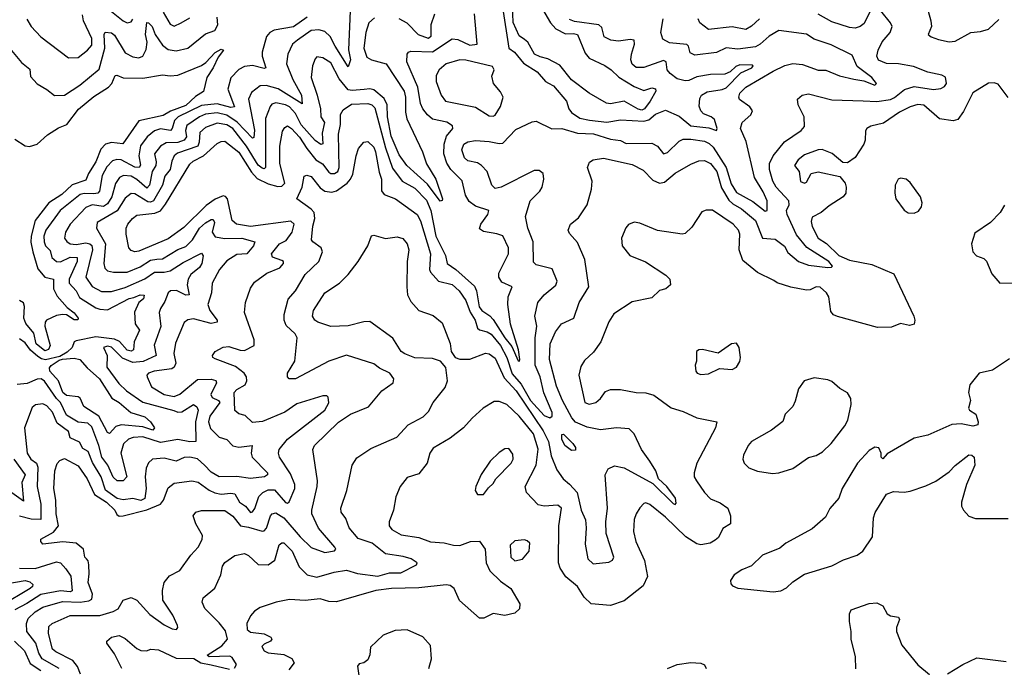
# Model space of a CAD drawing. Extents: x 1690054 to 1842981, y 782881 to 914114.
# Tile 286 of 656: x 1697936 to 1702966, y 891641 to 894951. Entities that reach past the tile are written whole.
import ezdxf

# ---------------------------------------------------------------- set-up
doc = ezdxf.new("R2010")
doc.units = 0

msp = doc.modelspace()

# ---------------------------------------------------------------- linework, layer by layer
at = {"layer": '0CON10XD'}
for points in [[(1698138.1, 891635), (1698051.9, 891685), (1698034.6, 891714.6), (1698019.5, 891765), (1697972.2, 891825), (1697970.5, 891865), (1697979.4, 891890.6), (1698015.3, 891925), (1698055, 891948.7), (1698155, 891977.3), (1698245.1, 891974.9), (1698289.2, 891980.8), (1698305, 891990), (1698308.3, 892015), (1698285.3, 892075), (1698291.4, 892118.6), (1698289.6, 892165), (1698286.3, 892185), (1698277.9, 892195), (1698269.6, 892205), (1698262.9, 892245), (1698225, 892275.6), (1698157.5, 892282.5), (1698055, 892270), (1698043.6, 892283.6), (1698044.1, 892295.9), (1698108.2, 892331.8), (1698134.7, 892365), (1698122, 892425), (1698120.9, 892495), (1698110.7, 892555), (1698116.1, 892645), (1698127.3, 892682.7), (1698141.3, 892698.7), (1698165, 892707.8), (1698235, 892671.5), (1698281.6, 892605), (1698318.1, 892525), (1698379.6, 892485), (1698422.5, 892445), (1698432.3, 892422.3), (1698444.3, 892414.3), (1698465, 892414.9), (1698585, 892446.8), (1698655.3, 892474.7), (1698670.6, 892495), (1698695, 892559.4), (1698725, 892582.9), (1698815, 892594.7), (1698847.4, 892587.4), (1698905, 892545.9), (1698933, 892533), (1698965, 892526.7), (1699015, 892532), (1699035, 892527.1), (1699059.5, 892485), (1699090.3, 892465), (1699115, 892432.2), (1699125, 892435.5), (1699136.9, 892453.1), (1699157.4, 892515), (1699178, 892535), (1699205, 892548.7), (1699238.7, 892548.7), (1699295, 892484.1), (1699305, 892480.5), (1699313.3, 892486.7), (1699341, 892555), (1699342.6, 892575), (1699319.5, 892629.5), (1699263.9, 892715), (1699257.7, 892735), (1699261.1, 892755), (1699305, 892807.8), (1699494.5, 892955), (1699515, 892992.5), (1699511.7, 893021.7), (1699505, 893028.8), (1699485, 893028.6), (1699352.1, 892987.9), (1699290.9, 892945), (1699177.2, 892897.2), (1699125, 892891.8), (1699087.9, 892927.9), (1699055, 892937.5), (1699035, 892953.8), (1699031.5, 893045), (1699045, 893061.5), (1699088.5, 893085), (1699096.4, 893105), (1699094.7, 893125), (1699083.8, 893143.8), (1699038.7, 893178.7), (1698935, 893217.5), (1698923.8, 893225), (1698921.2, 893235), (1698934.4, 893255.6), (1698975, 893277.8), (1699005, 893281.1), (1699062.4, 893262.4), (1699085, 893260.9), (1699134.4, 893285.6), (1699133.5, 893315), (1699084.5, 893455), (1699090.5, 893505), (1699115, 893578), (1699135, 893610), (1699198.9, 893655), (1699265, 893683.5), (1699284.5, 893705), (1699284.3, 893715), (1699275, 893720.9), (1699227.9, 893737.9), (1699222.5, 893755), (1699262.7, 893805), (1699297.3, 893822.7), (1699328.9, 893865), (1699338.9, 893905), (1699321.5, 893921.5), (1699115, 893893.7), (1699044.2, 893905), (1699021.3, 893925), (1698998.7, 894035), (1698987.8, 894047.8), (1698975, 894049.8), (1698935, 894033), (1698888.5, 894001.5), (1698775, 893888.7), (1698695, 893830.6), (1698545, 893767.2), (1698525, 893764.6), (1698505, 893770.9), (1698493.8, 893785), (1698480.3, 893855), (1698480.4, 893885), (1698488.5, 893905), (1698512.3, 893935), (1698535, 893951.3), (1698627.5, 893962.5), (1698655.4, 893974.6), (1698681.7, 894008.3), (1698805, 894212), (1698822.3, 894227.7), (1698875, 894255.6), (1698945, 894317.7), (1698965, 894328.5), (1698985, 894329.6), (1699055, 894273.4), (1699120.7, 894170.7), (1699149.3, 894139.3), (1699205, 894111.2), (1699255, 894097.8), (1699275, 894099.6), (1699290.9, 894115), (1699264.4, 894215), (1699265.3, 894305), (1699279.4, 894380.6), (1699290.3, 894399.7), (1699305, 894407.8), (1699325, 894395.4), (1699365, 894351.1), (1699402.4, 894292.4), (1699449.2, 894235), (1699483.8, 894213.8), (1699515, 894170.8), (1699525, 894163.9), (1699545, 894164.1), (1699561.1, 894175), (1699567.6, 894195), (1699564.7, 894365.2), (1699574.7, 894415), (1699575, 894466.7), (1699589.5, 894490.5), (1699630.7, 894519.3), (1699715, 894522.6), (1699735.5, 894515), (1699750.3, 894500.3), (1699805.3, 894295.3), (1699841.4, 894191.4), (1699890.3, 894125), (1699955, 894089.3), (1700015, 894028.4), (1700036.8, 893975), (1700062.6, 893845), (1700112.2, 893745), (1700119.7, 893705), (1700165, 893674.4), (1700259.2, 893589.2), (1700269.6, 893565), (1700283.2, 893483.2), (1700297.5, 893465), (1700337.8, 893437.8), (1700355, 893418.8), (1700414.3, 893325), (1700450.4, 893280.4), (1700482.9, 893207.1), (1700488.8, 893205), (1700491.5, 893215), (1700485, 893263.8), (1700443, 893395), (1700430.3, 893495), (1700432, 893535), (1700451.4, 893585), (1700399.9, 893609.9), (1700383.3, 893635), (1700384.3, 893655.7), (1700432.7, 893755), (1700433.6, 893785), (1700405, 893845.6), (1700373.2, 893856.8), (1700305, 893867.8), (1700285, 893881.2), (1700291.5, 893905), (1700328.5, 893955), (1700332, 893975), (1700265, 893998.4), (1700232, 894022), (1700213.9, 894053.9), (1700196.5, 894126.5), (1700138.2, 894185), (1700117.5, 894217.5), (1700102.8, 894265), (1700103.9, 894315), (1700116.3, 894355), (1700148.6, 894395), (1700148, 894408), (1700117.8, 894427.8), (1700045, 894442.5), (1700018.9, 894465), (1699995.3, 894495), (1699983.2, 894523.2), (1699970, 894605), (1699914.7, 894735), (1699915.6, 894775), (1699922, 894785), (1699935, 894790), (1700045, 894786.6), (1700145, 894852.6), (1700175, 894849.3), (1700235, 894819.6), (1700272.9, 894825), (1700260.2, 894979.8)], [(1699625, 894995.5), (1699616.4, 894796.4), (1699626.9, 894745), (1699615, 894710), (1699547.8, 894815), (1699523.1, 894865), (1699495, 894890.3), (1699465, 894899.5), (1699425, 894895.2), (1699355, 894846.6), (1699330.5, 894825), (1699306.2, 894775), (1699300, 894725), (1699331.9, 894645), (1699375.6, 894565), (1699378.5, 894521.5), (1699257.5, 894597.5), (1699195, 894614.8), (1699165, 894613.2), (1699120.7, 894579.3), (1699104.8, 894545.2), (1699136.2, 894386.2), (1699131.9, 894348.1), (1699125, 894344.7), (1699047, 894427), (1698995, 894462.2), (1698945, 894475.1), (1698885, 894468.2), (1698855, 894454.5), (1698790.6, 894409.4), (1698783.2, 894385), (1698788.3, 894351.7), (1698776.5, 894335), (1698745, 894323.2), (1698685, 894321.4), (1698655.2, 894304.8), (1698624.2, 894265), (1698634.3, 894225), (1698631.9, 894205), (1698613.4, 894175), (1698599.8, 894105), (1698585, 894090), (1698535, 894134), (1698505, 894150.6), (1698466.1, 894153.9), (1698446, 894144), (1698425.8, 894114.2), (1698407, 894045), (1698385, 894010), (1698365, 893996), (1698305.8, 894004.2), (1698275, 893991.6), (1698194.2, 893905), (1698170, 893865), (1698165.4, 893835), (1698177, 893817), (1698195, 893804.7), (1698225, 893801.6), (1698275, 893810.2), (1698295, 893805.5), (1698305, 893796.1), (1698307.7, 893775), (1698274.2, 893635), (1698306.6, 893586.6), (1698355, 893562.2), (1698405, 893561.5), (1698475, 893582.4), (1698575, 893626.3), (1698625, 893661), (1698675, 893660.9), (1698705, 893668), (1698770.7, 893710.7)], [(1698370.5, 895020.5), (1698465, 894944.1), (1698486.1, 894933.9), (1698505, 894939.2), (1698515, 894952.5)], [(1698668.5, 894988.5), (1698705, 894927.8), (1698725, 894918.2), (1698761.9, 894935), (1698805, 894960)], [(1700055, 894978.2), (1700037.1, 894925), (1700037.4, 894865), (1700025, 894855.3), (1699973.9, 894873.9), (1699915, 894932.8), (1699874.4, 894954.4)], [(1700401.9, 895015), (1700434.8, 894804.8), (1700464.5, 894784.5), (1700509.3, 894729.3), (1700580.5, 894685), (1700622.1, 894635), (1700637.1, 894627.1), (1700662.7, 894612.7), (1700730.4, 894535), (1700742.2, 894495), (1700755, 894476), (1700798, 894448), (1700846.4, 894436.4), (1700935, 894427), (1701005, 894438.8), (1701125, 894432.8), (1701150.7, 894439.3), (1701185, 894467.2), (1701235, 894487.5), (1701305, 894457.7), (1701365, 894408.4), (1701457.3, 894397.3), (1701496.4, 894383.6), (1701498.5, 894395), (1701485, 894440.6), (1701467.8, 894455), (1701430.2, 894470.2), (1701415.2, 894485.2), (1701408, 894508), (1701411.4, 894548.6), (1701418.9, 894565), (1701448.6, 894581.4), (1701525, 894593.4), (1701545, 894602.1), (1701620.2, 894679.8), (1701675.6, 894705), (1701683.8, 894715), (1701678.2, 894718.2), (1701615, 894719.8), (1701595, 894711.6), (1701566.2, 894685), (1701537.8, 894672.2), (1701465, 894670.6), (1701395, 894658.8), (1701355, 894639.4), (1701335, 894637.8), (1701295, 894649.1), (1701258.6, 894675), (1701244.3, 894695), (1701238, 894735), (1701225, 894741.4), (1701125, 894706.9), (1701085, 894706.6), (1701065, 894722.9), (1701058.1, 894745), (1701060.8, 894775), (1701077.6, 894825), (1701075, 894845.6), (1701055, 894849.7), (1700995, 894840.4), (1700956, 894846), (1700922.6, 894862.6), (1700910.1, 894910.1), (1700894.8, 894924.8), (1700771.1, 894941.1), (1700745, 894952)], [(1700607.2, 895005), (1700648.6, 894935), (1700675, 894903.7), (1700725, 894878.1), (1700765, 894880.4), (1700785, 894874.6), (1700825, 894779.4), (1700845, 894754.6), (1700925, 894716.9), (1700957.8, 894695), (1700997, 894657), (1701075, 894610), (1701125, 894588.8), (1701165, 894602.3), (1701185, 894597.5), (1701185.4, 894585), (1701157.3, 894535), (1701127.5, 894495), (1701115, 894488.2), (1701095, 894493.5), (1701025, 894534.4), (1700955, 894521), (1700933.7, 894523.7), (1700845, 894575.4), (1700755, 894643.6), (1700695, 894718), (1700635, 894750.3), (1700595, 894760.1), (1700566.5, 894775), (1700532.7, 894835), (1700515, 894848.7), (1700488.2, 894868.2), (1700456.5, 894936.5), (1700453.7, 895025)], [(1700745, 892577.6), (1700784.8, 892534.8), (1700804.8, 892444.8), (1700826.2, 892395), (1700830.4, 892355), (1700825, 892270), (1700839.4, 892195), (1700865, 892170), (1700945, 892178.9), (1700965, 892189.2), (1700971.5, 892205), (1700932.8, 892325), (1700930.7, 892385), (1700939.2, 892455), (1700926.9, 892625), (1700941.8, 892655), (1700975, 892671.3), (1701025, 892660), (1701171.2, 892581.2), (1701275, 892478), (1701285, 892473.8), (1701289.2, 892480.8), (1701286.9, 892505), (1701241.9, 892565), (1701200, 892605), (1701185.8, 892645), (1701154.6, 892695), (1701112.3, 892755), (1701075.3, 892835.3), (1701049.2, 892859.2), (1700985.5, 892865.5), (1700902.5, 892855), (1700835, 892868.2), (1700775, 892893.5), (1700756.4, 892916.4), (1700708.6, 893005), (1700678.1, 893078.1), (1700642.5, 893215), (1700645.8, 893295), (1700673.6, 893356.4), (1700703.2, 893396.8), (1700766.9, 893425), (1700794.4, 893505), (1700843.5, 893585), (1700823.8, 893725), (1700785, 893812), (1700745, 893858.8), (1700738, 893875), (1700750.8, 893905), (1700791.4, 893938.6), (1700834.5, 894005), (1700857.9, 894085), (1700860.4, 894125), (1700836.5, 894195), (1700847.8, 894222.2), (1700865, 894234.4), (1700917.8, 894242.2), (1701065, 894211.5), (1701121.5, 894181.5), (1701169.9, 894129.9), (1701205, 894115.3), (1701229.8, 894120.2), (1701285, 894166.2), (1701365, 894213.1), (1701405, 894230), (1701435, 894231.9), (1701465, 894216.6), (1701497, 894175), (1701521.4, 894091.4), (1701559.1, 894029.1), (1701579.2, 894009.2), (1701624.3, 893985), (1701695.6, 893925), (1701730.9, 893835), (1701795, 893829), (1701842.6, 893792.6), (1701860.4, 893760.4), (1701915.3, 893715.3), (1701965, 893695.7), (1702064.8, 893685.2), (1702083.6, 893686.4), (1702088, 893692), (1702068.8, 893715), (1701957, 893787), (1701905, 893850.7), (1701856.8, 893955), (1701853.1, 893975), (1701867.3, 894005), (1701866, 894025), (1701800.3, 894095), (1701784.3, 894125), (1701767.2, 894185), (1701767.1, 894215), (1701784.7, 894255.3), (1701843.8, 894326.2), (1701928.5, 894385), (1701945.5, 894405), (1701944.4, 894454.4), (1701912.5, 894515), (1701908.8, 894545), (1701933.3, 894565), (1701965, 894571.5), (1702085, 894540.3), (1702244.7, 894535.3), (1702315, 894532.9), (1702385, 894543.4), (1702405, 894552.7), (1702455.7, 894594.3), (1702505, 894609.1), (1702605, 894593.8), (1702641.7, 894598.3), (1702660.2, 894609.8), (1702670.5, 894625), (1702666.4, 894656.4), (1702647, 894667), (1702575, 894682), (1702501.7, 894711.7), (1702425.2, 894724.8), (1702365, 894727), (1702323.9, 894743.9), (1702314.8, 894765), (1702321.7, 894795), (1702342.8, 894837.2), (1702383.3, 894885), (1702393.5, 894915), (1702385.5, 894935), (1702336, 894996)], [(1702285, 895001.4), (1702249.4, 894930.6), (1702229.2, 894915), (1702205, 894907.7), (1702175, 894911.1), (1702085, 894939.6), (1702015, 894979.1)], [(1702577.1, 894995), (1702591.4, 894945), (1702594.2, 894915), (1702577.5, 894875), (1702592.3, 894862.3), (1702629.1, 894849.1), (1702685, 894837.1), (1702715, 894841.6), (1702795, 894885.6), (1702845, 894890), (1702885, 894902.9), (1702938.7, 894951.3)], [(1697894, 894794), (1697945, 894731.9), (1697987.8, 894697.8), (1697991.1, 894661.1), (1698025, 894622.5), (1698075, 894594.4), (1698115, 894563.3), (1698165, 894565.6), (1698244.4, 894615.6), (1698342.4, 894697.6), (1698371.9, 894805), (1698368.5, 894875), (1698373.3, 894886.7), (1698405, 894883.9), (1698421.3, 894871.3), (1698475, 894782), (1698515, 894761.1), (1698545, 894756), (1698565.4, 894765), (1698582, 894798), (1698587, 894835), (1698578.6, 894875), (1698585, 894936.7), (1698595, 894934.6), (1698613.2, 894915), (1698627.8, 894875), (1698665, 894820.9), (1698695, 894798.4), (1698735, 894791.9), (1698795.2, 894804.8), (1698885, 894878.2), (1698932.9, 894895), (1698949.3, 894925), (1698945.9, 894964.1)], [(1699405, 894963.8), (1699335, 894913.8), (1699236.6, 894896.6), (1699213.3, 894885), (1699197.6, 894865), (1699174.6, 894785), (1699175.3, 894764.7), (1699194, 894705), (1699185, 894700.5), (1699125, 894717.1), (1699085, 894711.1), (1699055, 894695.4), (1699015, 894653.1), (1698999.6, 894595), (1699034.4, 894505), (1699015, 894501.9), (1698945, 894520.1), (1698865, 894512.4), (1698745.3, 894454.7), (1698726.7, 894435), (1698716, 894394), (1698706.7, 894385), (1698655, 894392.6), (1698625, 894382.5), (1698588.1, 894351.9), (1698553.7, 894306.3), (1698545.5, 894255), (1698553.2, 894206.8), (1698546.9, 894195), (1698525, 894197.3), (1698455, 894235.2), (1698433.3, 894236.7), (1698410.6, 894229.4), (1698380.7, 894199.3), (1698357.1, 894155), (1698343.8, 894075), (1698335, 894064.8), (1698315, 894060.8), (1698265, 894063.3), (1698245, 894057.1), (1698143.2, 893975), (1698069.3, 893875), (1698060, 893845), (1698060.9, 893815), (1698067.9, 893795), (1698091.5, 893771.5), (1698100.8, 893735), (1698125, 893715.7), (1698145, 893714.1), (1698195, 893736.7), (1698229.1, 893735), (1698230.6, 893715), (1698188.4, 893625), (1698188.3, 893605), (1698225.2, 893565), (1698241.3, 893531.3), (1698325, 893478.9), (1698345, 893470.8), (1698385, 893468.8), (1698495, 893526.8), (1698519.6, 893530.4), (1698551.2, 893545), (1698572.4, 893542.4), (1698569.3, 893525), (1698545.2, 893504.8), (1698523.2, 893456.8), (1698525.7, 893395.7), (1698548.8, 893365), (1698521.7, 893305), (1698517, 893263), (1698505, 893256.7), (1698485, 893262.2), (1698446.1, 893306.1), (1698421, 893319), (1698325, 893329.6), (1698225, 893310.4), (1698215.3, 893304.7), (1698204.1, 893275), (1698178.5, 893251.5), (1698140.6, 893229.4), (1698067.5, 893212.5), (1698046.9, 893216.9), (1698029.5, 893229.5), (1697992.1, 893262.1), (1697965, 893298.8), (1697935, 893319.3)], [(1697972.5, 894952.5), (1697995, 894915.6), (1698045, 894863.1), (1698185, 894755.6), (1698235, 894757.5), (1698283.2, 894795), (1698305, 894820.6), (1698305.2, 894855), (1698262.7, 894945), (1698257.4, 894975)], [(1698674.8, 892075.2), (1698701.3, 892108.7), (1698755, 892136.7), (1698811.1, 892215), (1698848.5, 892255), (1698867.7, 892295), (1698870.4, 892315), (1698835.5, 892375), (1698822.5, 892415), (1698835.5, 892434.5), (1698865, 892442.2), (1698985, 892442.7), (1699025, 892414.6), (1699065, 892364), (1699105, 892358.3), (1699175, 892336.9), (1699185, 892339.1), (1699197.3, 892352.7), (1699217.9, 892415), (1699225.8, 892425), (1699245, 892430.8), (1699285, 892404.7), (1699368.4, 892308.4), (1699425, 892253.8), (1699495, 892227.3), (1699544.2, 892235.8), (1699551.2, 892245), (1699545.8, 892255), (1699462.7, 892352.7), (1699428.6, 892425), (1699428.2, 892445), (1699455.3, 892564.7), (1699457.7, 892595), (1699434.5, 892754.5), (1699442.5, 892775), (1699565, 892893.8), (1699625.7, 892934.3), (1699717.3, 892972.7), (1699785.7, 893055), (1699844.3, 893095), (1699847.1, 893115), (1699826.9, 893145), (1699775, 893170), (1699745, 893192.5), (1699605, 893236.4), (1699515, 893206.6), (1699345, 893115.8), (1699312.5, 893115), (1699304, 893125), (1699304.1, 893144.1), (1699341.9, 893205), (1699354.6, 893325), (1699342.9, 893345), (1699297.3, 893387.3), (1699287.8, 893415), (1699287.6, 893445), (1699308.1, 893521.9), (1699345.4, 893565), (1699395, 893648.6), (1699464.4, 893715), (1699482.5, 893765), (1699475.7, 893785), (1699434, 893815), (1699426.6, 893826.6), (1699433.4, 893895), (1699444.8, 893935), (1699440.3, 893965), (1699425, 893982.6), (1699352, 894035), (1699379.6, 894095), (1699389.4, 894150.6), (1699403.2, 894156.8), (1699425, 894150), (1699470.9, 894090.9), (1699494.5, 894075), (1699530.7, 894069.3), (1699555, 894076.1), (1699608.7, 894115), (1699626.2, 894135), (1699638.3, 894161.7), (1699654.7, 894255), (1699667.7, 894292.3), (1699695, 894324.4), (1699715, 894328.9), (1699745, 894299.1), (1699754.3, 894275), (1699771.8, 894171.8), (1699784.2, 894135), (1699785.3, 894075.3), (1699797.5, 894057.5), (1699856.4, 894035), (1699965.9, 893955.9), (1699983.6, 893923.6), (1700034.8, 893755), (1700030.2, 893675), (1700035, 893660), (1700075.2, 893615.2), (1700145, 893598.1), (1700181.6, 893565), (1700215, 893515.6), (1700236.8, 893456.8), (1700262.9, 893415), (1700275, 893374.4), (1700285.2, 893365.2), (1700325, 893355.2), (1700345, 893343.8), (1700393, 893285), (1700424.2, 893225), (1700451.8, 893141.8), (1700498.7, 893088.7), (1700545, 893005.1), (1700615, 892927.6), (1700645, 892915.4), (1700656, 892925), (1700656, 892944), (1700614.2, 893044.2), (1700595.8, 893125.8), (1700569.4, 893185), (1700568.9, 893325), (1700577.3, 893385), (1700568.4, 893435), (1700583.3, 893505), (1700614.8, 893545.2), (1700675.2, 893594.8), (1700681.8, 893615), (1700656.9, 893676.9), (1700575, 893697.5), (1700561.2, 893711.2), (1700558.9, 893815), (1700531.5, 893885), (1700519.4, 893945), (1700543.5, 894025), (1700593.3, 894075), (1700605.6, 894095), (1700614.3, 894135), (1700610.8, 894165), (1700590.7, 894180.7), (1700565, 894179.2), (1700395, 894095.7), (1700365, 894088.8), (1700347.9, 894105), (1700323.8, 894175), (1700296.1, 894206.1), (1700275, 894219.3), (1700225, 894230), (1700208.4, 894245), (1700195.3, 894285), (1700205.5, 894315), (1700225, 894326.9), (1700265, 894332.5), (1700335, 894328.9), (1700385, 894317.5), (1700405, 894320), (1700471.3, 894388.7), (1700555, 894428.8), (1700575, 894432.5), (1700655, 894392.5), (1700705, 894394.4), (1700785, 894370.5), (1700867.9, 894367.9), (1700955, 894340), (1701005, 894333.5), (1701035, 894317.9), (1701165, 894320), (1701194.5, 894305), (1701225, 894265.5), (1701245, 894272.5), (1701305, 894329.6), (1701325, 894340.3), (1701365, 894340.9), (1701435, 894330.2), (1701458.3, 894318.3), (1701478.5, 894298.5), (1701545.4, 894195), (1701571.2, 894111.2), (1701597.8, 894067.8), (1701681.3, 894021.3), (1701745, 893972.9), (1701754.4, 893975.6), (1701754.7, 894025), (1701735, 894071.5), (1701689.5, 894145), (1701647.5, 894327.5), (1701619.1, 894395), (1701627.5, 894425), (1701671.8, 894465), (1701679.5, 894485), (1701665.6, 894505), (1701613.1, 894543.1), (1701609.5, 894555), (1701614.6, 894575), (1701645, 894606.3), (1701785, 894687.9), (1701845, 894716.1), (1701885, 894726.2), (1701935, 894721.3), (1702015, 894693.2), (1702055, 894692.5), (1702123.7, 894663.7), (1702197.3, 894647.3), (1702247.7, 894637.7), (1702303.9, 894616.1), (1702312.5, 894625), (1702290, 894655), (1702215, 894711.8), (1702188.9, 894768.9), (1702082.3, 894822.3), (1701995, 894851.4), (1701955, 894877.2), (1701815, 894894.7), (1701765, 894867.1), (1701719.6, 894825), (1701695, 894811.2), (1701605, 894800), (1701545, 894806.2), (1701495, 894783.3), (1701385, 894769.4), (1701360.9, 894780.9), (1701353.1, 894815), (1701344.6, 894824.6), (1701255, 894833.1), (1701221.6, 894851.6), (1701212, 894885), (1701223.4, 894955)], [(1699749.3, 894960.7), (1699720, 894935), (1699705.3, 894885), (1699693.8, 894805), (1699709.7, 894759.7), (1699732.9, 894745), (1699808.7, 894725), (1699900, 894585), (1699908, 894555), (1699907.7, 894477.7), (1699913.9, 894443.9), (1699994.7, 894274.7), (1700013.9, 894213.9), (1700061.8, 894135), (1700095.5, 894034.5), (1700093.9, 894026.1), (1700085, 894022.9), (1700019.9, 894109.9), (1699914.2, 894205), (1699875, 894260), (1699833.1, 894355), (1699815.1, 894455), (1699813, 894515), (1699798.7, 894548.7), (1699745, 894591.7), (1699725, 894597.5), (1699695.6, 894594.4)], [(1701715.7, 894954.3), (1701675, 894917.1), (1701645, 894901.1), (1701575, 894913.9), (1701455, 894901.3), (1701410, 894935), (1701401.9, 894955)], [(1697910.9, 894340.9), (1697965, 894305.8), (1697987, 894303), (1698025, 894314.3), (1698078.5, 894361.5), (1698135, 894397.3), (1698176.5, 894415), (1698236.7, 894493.3), (1698315, 894557.7), (1698389.2, 894605), (1698406.7, 894625), (1698424.7, 894665.3), (1698433.1, 894666.9), (1698465, 894652.9), (1698565, 894651.1), (1698665, 894668.9), (1698705, 894662.9), (1698745, 894666.5), (1698865, 894716.9), (1698887.3, 894732.7), (1698935, 894783.7), (1698965, 894800.5), (1698977.1, 894795), (1698950.4, 894759.6), (1698924.8, 894705), (1698892.2, 894655), (1698876, 894584), (1698835, 894558.2), (1698785, 894512.5), (1698706.5, 894483.5), (1698669, 894461), (1698545, 894433.1), (1698463.4, 894316.6), (1698405, 894323), (1698374.7, 894315), (1698351.6, 894288.4), (1698325.8, 894225), (1698288.1, 894165), (1698275, 894131.2), (1698205, 894106.2), (1698152.4, 894057.6), (1698085, 894015.6), (1698015, 893924.7), (1697994.6, 893845), (1697994, 893814), (1698003.5, 893765), (1698028.4, 893678.4), (1698065, 893635.3), (1698108.9, 893625), (1698109, 893575), (1698127.6, 893537.6), (1698179.3, 893479.3), (1698215, 893453.1), (1698234.4, 893425), (1698232.5, 893417.5), (1698215, 893416.7), (1698175, 893441.9), (1698155, 893444.5), (1698125, 893438.8), (1698074, 893416), (1698066.2, 893405), (1698064.3, 893385), (1698091.2, 893285), (1698083.3, 893265), (1698065, 893259), (1698021, 893295), (1698008, 893348), (1697967.4, 893397.4), (1697958.3, 893425), (1697961.4, 893485), (1697955, 893504.5), (1697935, 893515.7)], [(1699695.6, 894594.4), (1699635, 894588.5), (1699615, 894592.5), (1699568.2, 894648.2), (1699525, 894730.4), (1699485, 894755.5), (1699455, 894760), (1699445, 894751.2), (1699432.1, 894715), (1699424.7, 894655), (1699456.1, 894565), (1699473.7, 894495), (1699475.2, 894455), (1699493.8, 894425), (1699481.5, 894371.5), (1699484.2, 894315.8), (1699475, 894312.5), (1699445, 894333.9), (1699375, 894412.8), (1699345, 894471.3), (1699315, 894504.5), (1699295, 894516.2), (1699244.7, 894525.3), (1699225, 894519.6), (1699215, 894507.8), (1699192.8, 894445), (1699191.2, 894195), (1699185, 894189.2), (1699175, 894191.6), (1699155, 894207.6), (1699094.6, 894305), (1699025.1, 894395), (1698995, 894414.1), (1698945, 894421.1), (1698885, 894399.1), (1698856.2, 894373.8), (1698854, 894325), (1698845.6, 894304.4), (1698741.9, 894268.1), (1698725.8, 894255), (1698713.1, 894226.9), (1698704.8, 894185), (1698678.5, 894151.5), (1698665.9, 894105), (1698619.6, 894025), (1698605, 894018.4), (1698590.6, 894020.6), (1698525, 894060.5), (1698505, 894062.9), (1698475, 894039.2), (1698435, 893974), (1698332.5, 893915), (1698328.8, 893885), (1698375.2, 893805), (1698366.9, 893705), (1698371.6, 893681.6), (1698385, 893667.3), (1698415, 893660.6), (1698485, 893659.8), (1698552.1, 893687.9), (1698605, 893722.5), (1698636.4, 893726.4), (1698665, 893728.1), (1698745, 893775.6), (1698785, 893792.5), (1698819, 893825), (1698855, 893885.6), (1698885, 893913.4), (1698915, 893929.7), (1698925, 893929.1), (1698931.9, 893915), (1698920.2, 893865), (1698935, 893840.7), (1698985, 893832.2), (1699071.2, 893835), (1699137.1, 893815), (1699131.2, 893795), (1699096.3, 893753.7), (1699045, 893750), (1698995, 893718.2), (1698956.7, 893675), (1698919.1, 893605), (1698916.7, 893555), (1698897.6, 893495), (1698906.9, 893465), (1698944.5, 893415), (1698944.4, 893405), (1698915, 893397.7), (1698825, 893421.4), (1698795, 893417.5), (1698775.9, 893404.1), (1698731.7, 893298.3), (1698722.9, 893245), (1698734.8, 893195), (1698725, 893175.3), (1698713.1, 893166.9), (1698623.8, 893155), (1698594.4, 893145), (1698586.5, 893135), (1698587.5, 893125), (1698608.9, 893075), (1698673.6, 893035), (1698725, 893024.4), (1698755, 893036.5), (1698845, 893112.7), (1698914.2, 893114.2), (1698937.7, 893107.7), (1698940.9, 893095), (1698912, 893035), (1698920.4, 893020.4), (1698951.6, 893005), (1698959.5, 892995), (1698907.2, 892925), (1698901.2, 892895), (1698911.1, 892861.1), (1698955, 892816.8), (1698995.3, 892805.3), (1699025, 892772.5), (1699055, 892767.1), (1699124.3, 892774.3), (1699118.9, 892735), (1699123.1, 892715), (1699202.1, 892635), (1699201.8, 892625), (1699187.1, 892615), (1699115, 892606.7), (1699045.9, 892615.9), (1698955, 892614.7), (1698915, 892638.4), (1698880.6, 892675), (1698845, 892706.1), (1698805, 892715.2), (1698777.1, 892712.9), (1698735, 892695.3), (1698675, 892710), (1698614.6, 892705.4), (1698594, 892686), (1698581.7, 892658.3), (1698576.6, 892615), (1698582.6, 892555), (1698575, 892504.6), (1698555, 892493.5), (1698515, 892503.3), (1698465, 892497.5), (1698435, 892503.2), (1698375, 892547), (1698353.1, 892615), (1698308.8, 892688.8), (1698285.7, 892745), (1698259, 892759), (1698242.2, 892792.2), (1698195, 892813.8), (1698186.5, 892846.5), (1698128.6, 892888.6), (1698103.6, 892945), (1698075, 892977.7), (1698055, 892987.9), (1698017.8, 892982.2), (1698000.6, 892969.4), (1697960.9, 892865), (1697973.7, 892735), (1697992.9, 892705), (1698022.6, 892685), (1698029.6, 892665), (1698026.3, 892565), (1698043.7, 892475), (1698043.8, 892396.2), (1697995, 892398.4), (1697935, 892413)], [(1700355, 894456.9), (1700365, 894462.9), (1700393.2, 894506.8), (1700405.8, 894555), (1700392, 894582), (1700356.7, 894625), (1700348.8, 894661.2), (1700360, 894695), (1700351.7, 894711.7), (1700215, 894744.1), (1700185, 894746), (1700115, 894724.5), (1700078.6, 894695), (1700063.5, 894665), (1700063.6, 894635), (1700088.9, 894565), (1700112.2, 894535), (1700265, 894503.3), (1700335, 894459.1), (1700355, 894456.9)], [(1702985, 894553.8), (1702935, 894620.8), (1702915, 894628.1), (1702885, 894626.7), (1702805, 894576.9), (1702757.8, 894482.2), (1702728.6, 894441.4), (1702705, 894434.5), (1702634.7, 894444.7), (1702554.1, 894514.1), (1702525, 894516.6), (1702485, 894506.1), (1702431.3, 894478.7), (1702348.2, 894421.8), (1702285, 894406.5), (1702264, 894395), (1702257, 894383), (1702255.6, 894335), (1702248.9, 894315), (1702205, 894246), (1702165, 894219.2), (1702141.7, 894221.7), (1702086.6, 894266.6), (1702035, 894286.5), (1702015, 894285.5), (1701945, 894260.6), (1701912.7, 894235), (1701894.4, 894205), (1701918.8, 894175), (1701925, 894124.2), (1701945, 894115.8), (1701955, 894120.8), (1701980, 894165), (1702015, 894172.5), (1702125, 894148.8), (1702153.8, 894115), (1702158.8, 894095), (1702156.7, 894065), (1702143.3, 894045), (1702070.7, 893999.3), (1702030.8, 893965), (1701985, 893940.8), (1701980.2, 893919.8), (1701985, 893894), (1702014.7, 893835), (1702057.7, 893807.7), (1702120, 893745), (1702175, 893722.4), (1702289.5, 893699.5), (1702402.1, 893652.1), (1702504.2, 893435), (1702509.2, 893415), (1702505.8, 893394.2), (1702481.4, 893388.6), (1702435, 893397.5), (1702390.3, 893379.7), (1702318.3, 893378.3), (1702114.5, 893434.5), (1702093.3, 893443.3), (1702079.4, 893459.4), (1702069.2, 893535), (1702057.1, 893555), (1702025, 893584.4), (1702005, 893585.6), (1701975, 893570), (1701955, 893569.2), (1701875, 893584.2), (1701805, 893606.7), (1701788, 893618), (1701705, 893658.6), (1701630.4, 893720.4), (1701611.9, 893775), (1701615.5, 893855), (1701607.5, 893875), (1701580.5, 893905), (1701475, 893978), (1701442.3, 893977.7), (1701421.2, 893968.8), (1701369.1, 893890.9), (1701335, 893858.8), (1701320, 893855), (1701195, 893872.9), (1701105, 893910.8), (1701075, 893916), (1701045.9, 893904.1), (1701032.1, 893887.9), (1701010, 893835), (1701014, 893795), (1701053.8, 893745), (1701133.4, 893713.4), (1701237.5, 893645), (1701256.7, 893625), (1701260, 893595), (1701237.5, 893575), (1701205, 893566.2), (1701165, 893530), (1701065, 893509.4), (1700971.8, 893448.2), (1700945, 893406), (1700905.3, 893304.8), (1700867.8, 893252.2), (1700821.2, 893208.8), (1700802.2, 893177.8), (1700792.2, 893135), (1700823.3, 892995), (1700845, 892985.5), (1700878.6, 892995), (1700903.5, 893015), (1700928.9, 893051.1), (1700955, 893061.1), (1701005, 893061.8), (1701085, 893045.4), (1701135, 893044.5), (1701175, 893031.8), (1701265, 892967.8), (1701325, 892948.6), (1701395, 892915.8), (1701497.5, 892895), (1701491.4, 892865), (1701395.4, 892685), (1701380.9, 892635), (1701382.5, 892615), (1701393.5, 892595), (1701434.8, 892534.8), (1701465, 892503.1), (1701515, 892482.7), (1701553.5, 892455), (1701566.7, 892415), (1701568.1, 892375), (1701528.8, 892351.2), (1701505.6, 892305), (1701488.8, 892291.2), (1701463.8, 892276.2), (1701415, 892267.3), (1701395, 892271.8), (1701338.8, 892308.8), (1701235, 892407.9), (1701155, 892473.5), (1701135, 892481.1), (1701125, 892478.1), (1701105, 892455.7), (1701085, 892426), (1701075, 892396.7), (1701071.1, 892335), (1701084.4, 892285), (1701127.3, 892187.3), (1701142.5, 892105), (1701121.9, 892058.1), (1701025, 891981.3), (1700955, 891957.8), (1700855.5, 891965.5), (1700820.2, 892000.2), (1700785.5, 892055), (1700727, 892103)], [(1702505, 893962), (1702527.3, 893972.7), (1702543.8, 893995), (1702545.8, 894015), (1702537.5, 894045), (1702485, 894118.8), (1702465, 894136), (1702435, 894141.2), (1702423.8, 894135), (1702408.8, 894105), (1702406, 894065), (1702412.5, 894035), (1702455, 893976.7), (1702475, 893963.3), (1702505, 893962)], [(1702967.3, 894002.7), (1702944.3, 893965.7), (1702895, 893914), (1702815, 893860), (1702798.1, 893805), (1702804.4, 893764.4), (1702823.9, 893743.9), (1702860.7, 893730.7), (1702875, 893717.5), (1702901.7, 893651.7), (1702943.9, 893603.9), (1703015, 893606.7)], [(1699033.3, 891636.7), (1699044, 891655), (1699022.1, 891692.1), (1699009.2, 891699.2), (1698904.5, 891694.5), (1698893.3, 891703.3), (1698968.7, 891751.4), (1698997.6, 891785), (1698987.8, 891827.8), (1698955, 891869.5), (1698882.4, 891942.4), (1698868.5, 891975), (1698873.6, 891996.4), (1698933.5, 892046.5), (1698964.2, 892114.2), (1698972.4, 892157.6), (1698985, 892177.8), (1699035, 892212.2), (1699085, 892223.1), (1699105, 892213.3), (1699155, 892167.5), (1699205, 892165.4), (1699240.4, 892189.6), (1699262.4, 892267.6), (1699275, 892277.8), (1699285, 892277.3), (1699328.2, 892235), (1699364.5, 892154.5), (1699405, 892114.2), (1699455, 892101.6), (1699543.2, 892126.8), (1699605, 892137.9), (1699661.4, 892121.4), (1699765, 892107.2), (1699825, 892124.8), (1699883.8, 892125), (1699963.3, 892165), (1699966.7, 892175), (1699936.2, 892195), (1699895, 892208), (1699805, 892221.3), (1699736.5, 892275), (1699665, 892299.4), (1699618.8, 892355), (1699601.8, 892401.8), (1699578.9, 892435), (1699576.4, 892455), (1699607.1, 892545), (1699635.5, 892674.5), (1699657.7, 892712.3), (1699730.9, 892759.1), (1699862.4, 892817.6), (1699920.1, 892879.9), (1699997.9, 892922.1), (1700025, 892949.2), (1700047.8, 892995), (1700109.2, 893070.8), (1700121.1, 893105), (1700113.3, 893173.3), (1700086.2, 893205), (1700045, 893219.4), (1699955, 893222.8), (1699902.9, 893242.9), (1699885.4, 893255.4), (1699843.1, 893323.1), (1699725, 893407.8), (1699695, 893406.4), (1699615, 893386.8), (1699525, 893382.5), (1699460, 893405), (1699444.2, 893415), (1699432.5, 893435), (1699437.5, 893465), (1699495, 893555.5), (1699570, 893605), (1699615, 893649.4), (1699665.3, 893714.7), (1699714, 893795), (1699734.1, 893845.9), (1699745, 893850), (1699805, 893831.9), (1699865, 893841.9), (1699892.9, 893832.9), (1699915.8, 893805.8), (1699923.5, 893775), (1699915.4, 893715), (1699913.8, 893585), (1699917.9, 893545), (1699935, 893510), (1699975, 893464.2), (1700048.3, 893438.3), (1700095, 893400.8), (1700135, 893296.7), (1700140.8, 893255), (1700161.2, 893225), (1700185, 893216.7), (1700235, 893216.4), (1700315, 893247.3), (1700335, 893243.6), (1700365, 893220.9), (1700411, 893121), (1700471.9, 893055), (1700610.3, 892850.3), (1700637.5, 892795), (1700651.7, 892721.7), (1700680.4, 892650.4), (1700712.1, 892605), (1700745, 892577.6)], [(1698770.7, 893710.7), (1698865, 893756.9), (1698874.4, 893744.4), (1698867.2, 893705), (1698855.5, 893684.5), (1698811.3, 893648.7), (1698796.9, 893625), (1698792.7, 893595), (1698802.5, 893545), (1698785, 893543.5), (1698737.4, 893567.4), (1698707.5, 893565), (1698695.2, 893554.8), (1698678.6, 893511.4), (1698655.4, 893475), (1698649.6, 893455), (1698657.5, 893382.5), (1698623.3, 893286.8), (1698633.1, 893235), (1698566.4, 893203.6), (1698515, 893198.6), (1698461.7, 893221.7), (1698405, 893277.3), (1698385, 893282.7), (1698364.6, 893275), (1698383.5, 893235), (1698380.8, 893175), (1698442.5, 893092.5), (1698482.2, 893055), (1698566, 892996), (1698723, 892953), (1698745, 892945.2), (1698765, 892947.5), (1698825, 892984.6), (1698841.8, 892971.8), (1698847.6, 892955), (1698833.7, 892896.3), (1698835.4, 892794.6), (1698805, 892793.1), (1698745, 892804.8), (1698655, 892790.4), (1698565, 892818.5), (1698516, 892815), (1698492.7, 892807.3), (1698466.6, 892783.4), (1698452.2, 892735), (1698483.6, 892615), (1698465.7, 892594.3), (1698435, 892593.7), (1698413.8, 892613.8), (1698386.9, 892675), (1698355.2, 892715), (1698341, 892775), (1698305, 892870.9), (1698285, 892888.4), (1698235, 892894.2), (1698175, 892930.2), (1698145, 892994.8), (1698123.6, 893015), (1698063.3, 893103.3), (1698045.8, 893115.8), (1698025, 893114.1), (1697975, 893092), (1697923.9, 893086.1)], [(1701415, 893138), (1701455, 893141.9), (1701511.3, 893168.7), (1701575, 893163.3), (1701598.6, 893175), (1701615, 893203.3), (1701618.6, 893225), (1701612, 893275), (1701597.7, 893297.7), (1701572.5, 893295), (1701505, 893246.2), (1701424.1, 893265.9), (1701406.1, 893263.9), (1701393.3, 893255), (1701393.8, 893205), (1701386.2, 893185), (1701390, 893155), (1701397.5, 893145), (1701415, 893138)], [(1698395, 892836.7), (1698385, 892840.6), (1698340.6, 892925), (1698263.5, 892973.5), (1698245, 893016.1), (1698235, 893023.4), (1698175, 893030.7), (1698155.9, 893045), (1698135, 893106.1), (1698090.6, 893155), (1698087.8, 893172.3), (1698096.3, 893183.7), (1698138.5, 893211.5), (1698154.4, 893215.6), (1698215, 893220.5), (1698243.5, 893213.5), (1698280.9, 893170.9), (1698343.2, 893115), (1698406.8, 893016.8), (1698445.1, 892995.1), (1698503.9, 892943.9), (1698575, 892921.8), (1698604.6, 892895), (1698625.7, 892865), (1698617.2, 892852.8), (1698565, 892870), (1698455, 892880.6), (1698427.7, 892872.3), (1698395, 892836.7)], [(1702991.7, 893218.3), (1702905, 893160), (1702837.5, 893145), (1702790, 893085), (1702782.5, 893045), (1702792.5, 893005), (1702783.3, 892965), (1702787.5, 892955), (1702820, 892935), (1702833.3, 892895), (1702830, 892880), (1702805, 892874.2), (1702745.7, 892885.7), (1702697.7, 892882.3), (1702575, 892827.5), (1702505, 892813.1), (1702367.7, 892732.3), (1702345, 892707.5), (1702337.5, 892715), (1702337.5, 892735), (1702325, 892762.5), (1702305, 892766.7), (1702275, 892748.8), (1702216.2, 892685), (1702137.5, 892555), (1702120, 892505), (1702075, 892452.5), (1702052, 892408), (1701985, 892348.8), (1701850, 892275), (1701819.2, 892250.8), (1701730, 892215), (1701675, 892160), (1701625, 892138.8), (1701586.1, 892113.9), (1701567.5, 892085), (1701568.3, 892068.3), (1701577, 892057), (1701605, 892046.2), (1701785, 892027.5)], [(1701781.3, 892631.3), (1701815, 892634.5), (1701885, 892658.1), (1701965, 892713.8), (1702005, 892724), (1702036.8, 892743.2), (1702081.2, 892785), (1702151.2, 892875), (1702166, 892905), (1702183.8, 892985), (1702181.2, 893015), (1702165, 893043.3), (1702125, 893066.7), (1702085, 893101.2), (1702065, 893110), (1701995, 893120.8), (1701944.4, 893105.6), (1701914.2, 893065), (1701898.3, 893001.7), (1701885, 892973.3), (1701846.7, 892935), (1701835, 892896.7), (1701777.5, 892852.5), (1701675, 892795.7), (1701657.5, 892775), (1701633.3, 892725), (1701630, 892705), (1701636.7, 892685), (1701660.3, 892660.3), (1701705, 892643.1), (1701781.3, 892631.3)], [(1700727, 892103), (1700697.4, 892147.4), (1700687.9, 892175), (1700690.4, 892365), (1700704.5, 892454.5), (1700685, 892469.5), (1700615, 892464.6), (1700585, 892472.1), (1700524.6, 892535), (1700519.1, 892565), (1700574.8, 892675), (1700584.7, 892755.3), (1700560.2, 892835), (1700487.9, 892925), (1700425, 892984.6), (1700385, 893000), (1700360.2, 892999.8), (1700303.9, 892966.1), (1700247.8, 892915), (1700204.2, 892865), (1700135, 892811.9), (1700048.3, 892761.7), (1700031.4, 892735), (1700017.1, 892685), (1699975, 892630.6), (1699915, 892610.8), (1699880, 892565), (1699857.9, 892512.1), (1699845.4, 892444.6), (1699823.1, 892385), (1699823.3, 892365), (1699836.9, 892345), (1699885, 892318.7), (1699974.7, 892304.7), (1700035, 892283.2), (1700105, 892277.3), (1700152.5, 892265), (1700185.3, 892264.7), (1700240, 892285), (1700285, 892285.6), (1700313.5, 892245), (1700319.7, 892175), (1700338.1, 892135), (1700392.5, 892082.5), (1700445.6, 892045), (1700491.1, 891965), (1700489.3, 891940.7), (1700465, 891918), (1700415, 891906), (1700355, 891915.8), (1700307.4, 891892.6), (1700285, 891892.5), (1700183.3, 891983.3), (1700155.5, 892045), (1700135, 892059.6), (1700115, 892062.3), (1699975, 892047.9), (1699835, 892044.7), (1699755.9, 892034.1), (1699554.6, 891975.4), (1699515, 891977.1), (1699471.5, 891991.5), (1699395, 891982.1), (1699315, 891987.8), (1699246.3, 891973.7), (1699165, 891946.7), (1699135, 891928.1), (1699114.7, 891905.3), (1699097.3, 891865), (1699098.8, 891835), (1699115, 891821.4), (1699185, 891812), (1699220, 891795), (1699223.8, 891785), (1699216.7, 891775), (1699185, 891760.4), (1699172.9, 891747.1), (1699185, 891725.5), (1699205, 891715.5), (1699285, 891707.7), (1699326, 891686), (1699338.8, 891665), (1699311.6, 891628.4)], [(1700755, 892749.7), (1700721.5, 892775), (1700705, 892806.7), (1700705, 892831.2), (1700715, 892833.3), (1700762.2, 892785), (1700775.4, 892765), (1700775, 892750.8), (1700755, 892749.7)], [(1700305, 892523.8), (1700330.6, 892559.4), (1700355, 892581.2), (1700368, 892605), (1700447.5, 892685), (1700457.1, 892705), (1700455, 892730), (1700435, 892758.8), (1700415, 892758), (1700385, 892738.8), (1700340, 892695), (1700293, 892627), (1700266.2, 892565), (1700263.8, 892545), (1700274.1, 892524.1), (1700305, 892523.8)], [(1701785, 892027.5), (1701825, 892032.5), (1701853, 892047), (1701885, 892077.5), (1701945, 892116.7), (1702085, 892159.2), (1702145, 892190), (1702215, 892214.2), (1702243.8, 892235), (1702292.3, 892307.7), (1702298, 892405), (1702307, 892433), (1702364.2, 892525.8), (1702400.5, 892539.5), (1702455, 892536), (1702485, 892540.8), (1702565, 892568), (1702617, 892593), (1702685, 892640), (1702715, 892672.5), (1702785, 892726.7), (1702800, 892725), (1702812.5, 892715), (1702816.1, 892673.9), (1702772.5, 892575), (1702747.5, 892485), (1702747.5, 892465), (1702757.5, 892445), (1702784.2, 892414.2), (1702818.3, 892401.7), (1702985, 892401.2)], [(1697905.6, 892705), (1697964, 892625), (1697946.7, 892585), (1697955, 892490.8), (1697885, 892541.3)], [(1700465, 892186), (1700505, 892194.4), (1700539.4, 892235), (1700542, 892275), (1700528.3, 892288.3), (1700515, 892292), (1700465, 892288.1), (1700442.5, 892265), (1700445.8, 892205), (1700465, 892186)], [(1697935, 892148.9), (1698015, 892147.2), (1698125, 892180.3), (1698144.7, 892174.7), (1698172.5, 892145), (1698197.5, 892107.5), (1698205, 892032.5), (1698195, 892027.5), (1698145, 892032.7), (1698045, 892013.7), (1697973.2, 891966.8), (1697911.1, 891935)], [(1697875, 892069.8), (1697965, 892084.8), (1697988.9, 892078.9), (1698003.1, 892065), (1698001.3, 892055), (1697989.6, 892045), (1697840.9, 891955)], [(1698246.4, 891606.4), (1698231.2, 891645), (1698207.1, 891677.1), (1698120.6, 891720.6), (1698103.3, 891735), (1698082.9, 891815), (1698085, 891849.2), (1698102.9, 891865), (1698195, 891905.7), (1698345, 891906.7), (1698413.7, 891926.3), (1698439.4, 891940.6), (1698465.7, 891984.3), (1698505, 891997.5), (1698535, 891984.1), (1698601.8, 891911.8), (1698675, 891858.7), (1698715, 891838.8), (1698736.7, 891835), (1698744.2, 891845), (1698743.1, 891855), (1698718.7, 891908.7), (1698667.5, 891985), (1698666, 892034), (1698674.8, 892075.2)], [(1702207, 891633), (1702206.7, 891695), (1702182.9, 891785), (1702184.3, 891825), (1702175.9, 891875), (1702175.5, 891915), (1702184.4, 891935), (1702275, 891967.5), (1702315, 891971.2), (1702345.9, 891955.9), (1702367.5, 891915), (1702385, 891903.8), (1702425, 891897.5), (1702430, 891885), (1702416, 891845), (1702415.8, 891825), (1702442, 891755), (1702525, 891654), (1702583.3, 891605)], [(1700026.7, 891635), (1700040, 891685), (1700035, 891752.5), (1699995, 891796.7), (1699915, 891833.3), (1699855, 891830), (1699793.7, 891806.3), (1699728, 891745), (1699725.8, 891705), (1699715, 891680), (1699695, 891663.8), (1699671.2, 891658.8), (1699662.3, 891647.7), (1699672.5, 891575)], [(1697910.6, 891775), (1697960.2, 891725), (1697990.7, 891660.7), (1698044.7, 891625)], [(1698458.1, 891635), (1698420.9, 891710.9), (1698381.2, 891765), (1698381.2, 891775), (1698405, 891795.5), (1698445, 891803.3), (1698475, 891788.1), (1698535, 891737.8), (1698555, 891727.8), (1698583.8, 891726.2), (1698606.1, 891733.9), (1698645, 891730), (1698735, 891687.8), (1698825.9, 891685.9), (1698862.5, 891665), (1698913.8, 891653.8), (1699007.5, 891632.5)], [(1701245.7, 891635), (1701295, 891656.4), (1701365, 891666.7), (1701415, 891662.2), (1701434.4, 891654.4), (1701442.5, 891635)], [(1702675, 891608), (1702754.3, 891655.7), (1702825, 891689.2), (1702975, 891670.8)]]:
    msp.add_lwpolyline(points, dxfattribs=at)

doc.saveas('drawing.dxf')
